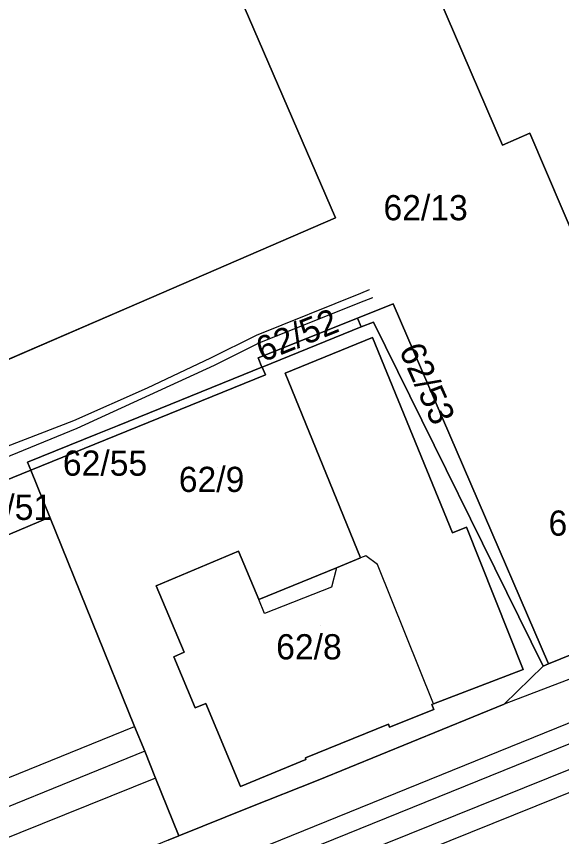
# Model space of a CAD drawing. Extents: x -264070 to -262271, y -1238894 to -1238141.
# Drawn here: x -263281.7 to -263238.5, y -1238829.8 to -1238764.7 of the extents above; entities that cross this region are included whole.
import ezdxf

# ---------------------------------------------------------------- set-up
doc = ezdxf.new("R2010")
doc.units = 0
for name, color, linetype in [('body_kn', 7, 'Continuous'), ('kladpar_druhypozemkov', 7, 'Continuous'), ('kladpar_hranice', 7, 'Continuous'), ('kladpar_parcelnecisla', 7, 'Continuous'), ('kladpar_plochy', 7, 'Continuous'), ('kladpar_sipky', 7, 'Continuous'), ('tarchy_linie', 7, 'Continuous'), ('zappar_hrandruhpozemk', 7, 'Continuous')]:
    doc.layers.add(name, color=color, linetype=linetype)

msp = doc.modelspace()

# ---------------------------------------------------------------- linework, layer by layer
at = {"layer": 'body_kn'}
for p, q in [((-263240.99, -1238773.98), (-263240.99, -1238773.98)), ((-263243.16, -1238774.92), (-263243.16, -1238774.92)), ((-263256.41, -1238780.69), (-263256.41, -1238780.69)), ((-263254.39, -1238786.67), (-263254.39, -1238786.67)), ((-263253.7, -1238786.39), (-263253.7, -1238786.39)), ((-263254.12, -1238787.28), (-263254.12, -1238787.28)), ((-263253.45, -1238787.01), (-263253.45, -1238787.01)), ((-263251.82, -1238787.52), (-263251.82, -1238787.52)), ((-263251.82, -1238787.52), (-263251.82, -1238787.52)), ((-263254.65, -1238788.65), (-263254.65, -1238788.65)), ((-263254.36, -1238789.36), (-263254.36, -1238789.36)), ((-263253.39, -1238788.97), (-263253.39, -1238788.97)), ((-263262.68, -1238790), (-263262.68, -1238790)), ((-263262.41, -1238790.6), (-263262.41, -1238790.6)), ((-263253.47, -1238790.2), (-263253.47, -1238790.2)), ((-263266.29, -1238791.81), (-263266.29, -1238791.81)), ((-263262.54, -1238791.8), (-263262.54, -1238791.8)), ((-263262.54, -1238791.8), (-263262.54, -1238791.8)), ((-263266.01, -1238792.4), (-263266.01, -1238792.4)), ((-263262.26, -1238792.56), (-263262.26, -1238792.56)), ((-263262.22, -1238792.55), (-263262.22, -1238792.55)), ((-263263.68, -1238793.14), (-263263.68, -1238793.14)), ((-263261.97, -1238793.15), (-263261.97, -1238793.15)), ((-263260.41, -1238793.04), (-263260.41, -1238793.04)), ((-263271.34, -1238794.18), (-263271.34, -1238794.18)), ((-263277.18, -1238796.79), (-263277.18, -1238796.79)), ((-263273.72, -1238797.21), (-263273.72, -1238797.21)), ((-263276.92, -1238797.4), (-263276.92, -1238797.4)), ((-263275.3, -1238797.85), (-263275.3, -1238797.85)), ((-263280.86, -1238800.1), (-263280.86, -1238800.1)), ((-263280.86, -1238800.1), (-263280.86, -1238800.1)), ((-263280.6, -1238800.73), (-263280.6, -1238800.73)), ((-263279.09, -1238804.47), (-263279.09, -1238804.47)), ((-263247.12, -1238805.71), (-263247.12, -1238805.71)), ((-263246.01, -1238805.25), (-263246.01, -1238805.25)), ((-263264.11, -1238807.16), (-263264.11, -1238807.16)), ((-263264.11, -1238807.16), (-263264.11, -1238807.16)), ((-263254, -1238807.52), (-263254, -1238807.52)), ((-263254.41, -1238807.69), (-263254.41, -1238807.69)), ((-263253.07, -1238808.23), (-263253.07, -1238808.23)), ((-263256.32, -1238808.47), (-263256.32, -1238808.47)), ((-263256.32, -1238808.47), (-263256.32, -1238808.47)), ((-263270.65, -1238809.9), (-263270.65, -1238809.9)), ((-263256.73, -1238810.02), (-263256.73, -1238810.02)), ((-263262.5, -1238811), (-263262.5, -1238811)), ((-263262.04, -1238812.11), (-263262.04, -1238812.11)), ((-263268.43, -1238815.19), (-263268.43, -1238815.19)), ((-263269.25, -1238815.54), (-263269.25, -1238815.54)), ((-263239.49, -1238816.11), (-263239.49, -1238816.11)), ((-263241.51, -1238816.55), (-263241.51, -1238816.55)), ((-263239.91, -1238816.28), (-263239.91, -1238816.28)), ((-263266.7, -1238819.26), (-263266.7, -1238819.26)), ((-263248.75, -1238819.33), (-263248.75, -1238819.33)), ((-263248.64, -1238819.28), (-263248.64, -1238819.28)), ((-263248.64, -1238819.28), (-263248.64, -1238819.28)), ((-263243.02, -1238819.3), (-263243.02, -1238819.3)), ((-263267.55, -1238819.61), (-263267.55, -1238819.61)), ((-263248.59, -1238819.72), (-263248.59, -1238819.72)), ((-263272.35, -1238821.08), (-263272.35, -1238821.08)), ((-263252.21, -1238820.9), (-263252.21, -1238820.9)), ((-263252.12, -1238821.14), (-263252.12, -1238821.14)), ((-263247.94, -1238821.31), (-263247.94, -1238821.31)), ((-263271.55, -1238823.05), (-263271.55, -1238823.05)), ((-263271.55, -1238823.05), (-263271.55, -1238823.05)), ((-263258.8, -1238823.58), (-263258.8, -1238823.58)), ((-263258.75, -1238823.71), (-263258.75, -1238823.71)), ((-263270.69, -1238825.17), (-263270.69, -1238825.17)), ((-263270.69, -1238825.17), (-263270.69, -1238825.17)), ((-263263.95, -1238825.83), (-263263.95, -1238825.83)), ((-263257.78, -1238825.34), (-263257.78, -1238825.34)), ((-263263.27, -1238827.5), (-263263.27, -1238827.5)), ((-263268.83, -1238829.75), (-263268.83, -1238829.75)), ((-263268.83, -1238829.75), (-263268.83, -1238829.75))]:
    msp.add_line(p, q, dxfattribs=at)
at = {"layer": 'kladpar_druhypozemkov'}
for p, q in [((-263248.54, -1238778.54), (-263248.54, -1238778.54)), ((-263255.09, -1238789.09), (-263255.09, -1238789.09)), ((-263251.01, -1238791.54), (-263251.01, -1238791.54)), ((-263274.39, -1238797.68), (-263274.39, -1238797.68)), ((-263265.81, -1238800.52), (-263265.81, -1238800.52)), ((-263281.73, -1238802.81), (-263281.73, -1238802.81)), ((-263257.57, -1238813.08), (-263257.57, -1238813.08))]:
    msp.add_line(p, q, dxfattribs=at)
at = {"layer": 'kladpar_hranice'}
for points in [[(-263232.66, -1238813.33), (-263239.49, -1238816.11), (-263251.82, -1238787.52), (-263254.65, -1238788.65), (-263262.54, -1238791.8), (-263262.26, -1238792.56), (-263263.68, -1238793.14), (-263273.72, -1238797.21), (-263275.3, -1238797.85), (-263280.86, -1238800.1), (-263280.6, -1238800.73), (-263285.61, -1238802.76), (-263283.97, -1238806.53), (-263288.84, -1238808.6), (-263307.79, -1238803.38), (-263325.33, -1238765.14), (-263326.85, -1238761.83), (-263330.62, -1238763.38), (-263340.45, -1238737.72), (-263335.7, -1238735.71)], [(-263225.74, -1238809.65), (-263240.99, -1238773.98), (-263243.16, -1238774.92), (-263257.16, -1238742.42), (-263270.48, -1238748.14), (-263256.41, -1238780.69), (-263285.84, -1238793.42), (-263285.27, -1238794.7), (-263285.76, -1238794.9), (-263286.32, -1238793.58), (-263299.44, -1238799.25), (-263300.44, -1238797), (-263302.01, -1238797.64), (-263323.37, -1238747.98)], [(-263257.16, -1238742.42), (-263243.16, -1238774.92), (-263240.99, -1238773.98), (-263225.74, -1238809.65)], [(-263323.37, -1238747.98), (-263302.01, -1238797.64), (-263300.44, -1238797), (-263299.44, -1238799.25), (-263286.32, -1238793.58), (-263285.76, -1238794.9), (-263285.27, -1238794.7), (-263285.84, -1238793.42), (-263256.41, -1238780.69), (-263270.48, -1238748.14)], [(-263251.82, -1238787.52), (-263239.49, -1238816.11), (-263239.91, -1238816.28), (-263253.39, -1238788.97), (-263254.36, -1238789.36), (-263254.65, -1238788.65), (-263251.82, -1238787.52)], [(-263262.54, -1238791.8), (-263254.65, -1238788.65), (-263254.36, -1238789.36), (-263262.22, -1238792.55), (-263262.26, -1238792.56), (-263262.54, -1238791.8)], [(-263262.22, -1238792.55), (-263254.36, -1238789.36), (-263253.39, -1238788.97), (-263239.91, -1238816.28), (-263243.02, -1238819.3), (-263247.94, -1238821.31), (-263257.78, -1238825.34), (-263263.27, -1238827.5), (-263268.83, -1238829.75)], [(-263264.11, -1238807.16), (-263262.5, -1238811), (-263256.32, -1238808.47), (-263254.41, -1238807.69), (-263260.41, -1238793.04), (-263253.47, -1238790.2), (-263247.12, -1238805.71), (-263246.01, -1238805.25), (-263241.51, -1238816.55), (-263248.64, -1238819.28), (-263248.75, -1238819.33), (-263248.59, -1238819.72), (-263252.12, -1238821.14), (-263252.21, -1238820.9), (-263258.8, -1238823.58), (-263258.75, -1238823.71), (-263263.95, -1238825.83), (-263266.7, -1238819.26), (-263267.55, -1238819.61), (-263269.25, -1238815.54), (-263268.43, -1238815.19), (-263270.65, -1238809.9), (-263264.11, -1238807.16)], [(-263264.11, -1238807.16), (-263270.65, -1238809.9), (-263268.43, -1238815.19), (-263269.25, -1238815.54), (-263267.55, -1238819.61), (-263266.7, -1238819.26), (-263263.95, -1238825.83), (-263258.75, -1238823.71), (-263258.8, -1238823.58), (-263252.21, -1238820.9), (-263252.12, -1238821.14), (-263248.59, -1238819.72), (-263248.75, -1238819.33), (-263248.64, -1238819.28), (-263241.51, -1238816.55), (-263246.01, -1238805.25), (-263247.12, -1238805.71), (-263253.47, -1238790.2), (-263260.41, -1238793.04), (-263254.41, -1238807.69), (-263256.32, -1238808.47), (-263262.5, -1238811), (-263264.11, -1238807.16)], [(-263280.86, -1238800.1), (-263275.3, -1238797.85), (-263273.72, -1238797.21), (-263263.68, -1238793.14), (-263262.26, -1238792.56), (-263262.22, -1238792.55), (-263261.97, -1238793.15), (-263280.6, -1238800.73), (-263280.86, -1238800.1)], [(-263268.83, -1238829.75), (-263270.69, -1238825.17), (-263271.55, -1238823.05), (-263272.35, -1238821.08), (-263279.09, -1238804.47), (-263280.6, -1238800.73), (-263261.97, -1238793.15), (-263262.22, -1238792.55)], [(-263283.97, -1238806.53), (-263285.61, -1238802.76), (-263280.6, -1238800.73), (-263279.09, -1238804.47), (-263283.97, -1238806.53)], [(-263307.79, -1238803.38), (-263288.84, -1238808.6), (-263283.97, -1238806.53), (-263279.09, -1238804.47), (-263272.35, -1238821.08), (-263271.55, -1238823.05), (-263270.69, -1238825.17), (-263268.83, -1238829.75), (-263269.7, -1238830.1), (-263290.24, -1238838.58), (-263291.81, -1238839.24), (-263301.43, -1238843.27), (-263326.09, -1238853), (-263329.03, -1238854.1), (-263346.1, -1238860.76), (-263346.53, -1238860.92), (-263347.63, -1238861.33), (-263349.05, -1238861.53), (-263351.02, -1238861.49)], [(-263269.7, -1238830.1), (-263268.83, -1238829.75), (-263263.27, -1238827.5), (-263257.78, -1238825.34), (-263247.94, -1238821.31), (-263243.02, -1238819.3), (-263239.91, -1238816.28), (-263239.49, -1238816.11), (-263232.66, -1238813.33)]]:
    msp.add_lwpolyline(points, dxfattribs=at)
at = {"layer": 'kladpar_plochy'}
for p, q in [((-263257.16, -1238742.42), (-263243.16, -1238774.92)), ((-263256.41, -1238780.69), (-263270.48, -1238748.14)), ((-263243.16, -1238774.92), (-263240.99, -1238773.98)), ((-263240.99, -1238773.98), (-263225.74, -1238809.65)), ((-263285.84, -1238793.42), (-263256.41, -1238780.69)), ((-263251.82, -1238787.52), (-263254.65, -1238788.65)), ((-263239.49, -1238816.11), (-263251.82, -1238787.52)), ((-263254.65, -1238788.65), (-263262.54, -1238791.8)), ((-263262.22, -1238792.55), (-263254.36, -1238789.36)), ((-263254.36, -1238789.36), (-263253.39, -1238788.97)), ((-263253.39, -1238788.97), (-263239.91, -1238816.28)), ((-263253.47, -1238790.2), (-263260.41, -1238793.04)), ((-263247.12, -1238805.71), (-263253.47, -1238790.2)), ((-263262.54, -1238791.8), (-263262.26, -1238792.56)), ((-263262.26, -1238792.56), (-263263.68, -1238793.14)), ((-263261.97, -1238793.15), (-263262.22, -1238792.55)), ((-263280.6, -1238800.73), (-263261.97, -1238793.15)), ((-263263.68, -1238793.14), (-263273.72, -1238797.21)), ((-263260.41, -1238793.04), (-263254.41, -1238807.69)), ((-263273.72, -1238797.21), (-263275.3, -1238797.85)), ((-263275.3, -1238797.85), (-263280.86, -1238800.1)), ((-263280.86, -1238800.1), (-263280.6, -1238800.73)), ((-263280.6, -1238800.73), (-263285.61, -1238802.76)), ((-263279.09, -1238804.47), (-263280.6, -1238800.73)), ((-263272.35, -1238821.08), (-263279.09, -1238804.47)), ((-263246.01, -1238805.25), (-263247.12, -1238805.71)), ((-263241.51, -1238816.55), (-263246.01, -1238805.25)), ((-263264.11, -1238807.16), (-263270.65, -1238809.9)), ((-263262.5, -1238811), (-263264.11, -1238807.16)), ((-263254.41, -1238807.69), (-263256.32, -1238808.47)), ((-263256.32, -1238808.47), (-263262.5, -1238811)), ((-263270.65, -1238809.9), (-263268.43, -1238815.19)), ((-263232.66, -1238813.33), (-263239.49, -1238816.11)), ((-263268.43, -1238815.19), (-263269.25, -1238815.54)), ((-263269.25, -1238815.54), (-263267.55, -1238819.61)), ((-263248.64, -1238819.28), (-263241.51, -1238816.55)), ((-263239.91, -1238816.28), (-263243.02, -1238819.3)), ((-263267.55, -1238819.61), (-263266.7, -1238819.26)), ((-263266.7, -1238819.26), (-263263.95, -1238825.83)), ((-263248.75, -1238819.33), (-263248.64, -1238819.28)), ((-263248.59, -1238819.72), (-263248.75, -1238819.33)), ((-263243.02, -1238819.3), (-263247.94, -1238821.31)), ((-263252.12, -1238821.14), (-263248.59, -1238819.72)), ((-263271.55, -1238823.05), (-263272.35, -1238821.08)), ((-263258.8, -1238823.58), (-263252.21, -1238820.9)), ((-263247.94, -1238821.31), (-263257.78, -1238825.34)), ((-263252.21, -1238820.9), (-263252.12, -1238821.14)), ((-263270.69, -1238825.17), (-263271.55, -1238823.05)), ((-263263.95, -1238825.83), (-263258.75, -1238823.71)), ((-263258.75, -1238823.71), (-263258.8, -1238823.58)), ((-263268.83, -1238829.75), (-263270.69, -1238825.17)), ((-263257.78, -1238825.34), (-263263.27, -1238827.5)), ((-263263.27, -1238827.5), (-263268.83, -1238829.75))]:
    msp.add_line(p, q, dxfattribs=at)
for points in [[(-263225.74, -1238809.65), (-263240.99, -1238773.98), (-263243.16, -1238774.92), (-263257.16, -1238742.42), (-263270.48, -1238748.14), (-263256.41, -1238780.69), (-263285.84, -1238793.42), (-263285.27, -1238794.7), (-263285.76, -1238794.9), (-263286.32, -1238793.58), (-263299.44, -1238799.25), (-263300.44, -1238797), (-263302.01, -1238797.64), (-263323.37, -1238747.98), (-263304.33, -1238739.79), (-263300.15, -1238737.99), (-263224.32, -1238705.38)], [(-263326.85, -1238761.83), (-263325.33, -1238765.14), (-263307.79, -1238803.38), (-263288.84, -1238808.6), (-263283.97, -1238806.53), (-263279.09, -1238804.47), (-263272.35, -1238821.08), (-263271.55, -1238823.05), (-263270.69, -1238825.17), (-263268.83, -1238829.75), (-263269.7, -1238830.1), (-263290.24, -1238838.58), (-263291.81, -1238839.24), (-263301.43, -1238843.27), (-263326.09, -1238853), (-263329.03, -1238854.1), (-263346.1, -1238860.76), (-263346.53, -1238860.92), (-263347.63, -1238861.33), (-263349.05, -1238861.53), (-263351.02, -1238861.49)], [(-263269.7, -1238830.1), (-263268.83, -1238829.75), (-263263.27, -1238827.5), (-263257.78, -1238825.34), (-263247.94, -1238821.31), (-263243.02, -1238819.3), (-263239.91, -1238816.28), (-263239.49, -1238816.11), (-263232.66, -1238813.33)]]:
    msp.add_lwpolyline(points, dxfattribs=at)
for points in [[(-263251.82, -1238787.52), (-263239.49, -1238816.11), (-263239.91, -1238816.28), (-263253.39, -1238788.97), (-263254.36, -1238789.36), (-263254.65, -1238788.65)], [(-263262.54, -1238791.8), (-263254.65, -1238788.65), (-263254.36, -1238789.36), (-263262.22, -1238792.55), (-263262.26, -1238792.56)], [(-263264.11, -1238807.16), (-263262.5, -1238811), (-263256.32, -1238808.47), (-263254.41, -1238807.69), (-263260.41, -1238793.04), (-263253.47, -1238790.2), (-263247.12, -1238805.71), (-263246.01, -1238805.25), (-263241.51, -1238816.55), (-263248.64, -1238819.28), (-263248.75, -1238819.33), (-263248.59, -1238819.72), (-263252.12, -1238821.14), (-263252.21, -1238820.9), (-263258.8, -1238823.58), (-263258.75, -1238823.71), (-263263.95, -1238825.83), (-263266.7, -1238819.26), (-263267.55, -1238819.61), (-263269.25, -1238815.54), (-263268.43, -1238815.19), (-263270.65, -1238809.9)], [(-263280.86, -1238800.1), (-263275.3, -1238797.85), (-263273.72, -1238797.21), (-263263.68, -1238793.14), (-263262.26, -1238792.56), (-263262.22, -1238792.55), (-263261.97, -1238793.15), (-263280.6, -1238800.73)], [(-263283.97, -1238806.53), (-263285.61, -1238802.76), (-263280.6, -1238800.73), (-263279.09, -1238804.47)]]:
    msp.add_lwpolyline(points, close=True, dxfattribs=at)
at = {"layer": 'kladpar_sipky'}
msp.add_line((-263276.49, -1238798.7), (-263276.49, -1238798.7), dxfattribs=at)
at = {"layer": 'tarchy_linie'}
for points in [[(-263322.58, -1238764.02), (-263320.95, -1238766.94), (-263317.32, -1238775.43), (-263314.8, -1238781.18), (-263312.02, -1238788.01), (-263309.23, -1238794.54), (-263307.67, -1238799.92), (-263307.29, -1238800.99), (-263306.97, -1238801.47), (-263306.21, -1238801.84), (-263299.97, -1238803.44), (-263296.54, -1238803.69), (-263292.28, -1238802.79), (-263288.03, -1238801.26), (-263283.93, -1238799.39), (-263282.52, -1238798.85), (-263277.18, -1238796.79), (-263271.34, -1238794.18), (-263266.29, -1238791.81), (-263262.68, -1238790), (-263254.39, -1238786.67), (-263253.7, -1238786.39)], [(-263323.2, -1238764.27), (-263321.55, -1238767.23), (-263317.93, -1238775.69), (-263312.64, -1238788.26), (-263310.64, -1238793.19), (-263309.85, -1238794.78), (-263308.3, -1238800.12), (-263307.89, -1238801.29), (-263307.42, -1238801.99), (-263306.44, -1238802.46), (-263300.08, -1238804.09), (-263296.5, -1238804.35), (-263292.1, -1238803.43), (-263287.78, -1238801.87), (-263282.2, -1238799.57), (-263276.92, -1238797.4), (-263266.01, -1238792.4), (-263262.41, -1238790.6), (-263254.12, -1238787.28), (-263253.45, -1238787.01)], [(-263343.87, -1238863.25), (-263304.14, -1238847.91), (-263264.41, -1238831.55), (-263227.03, -1238816.4), (-263194.96, -1238803.36), (-263162.59, -1238790.59), (-263102.22, -1238766.84), (-263102.2, -1238766.93), (-263101.91, -1238768.39), (-263101.76, -1238769.18), (-263101.42, -1238770.88), (-263131.03, -1238783.02), (-263184.17, -1238804.65), (-263237.08, -1238826.02), (-263290.22, -1238847.43), (-263337.49, -1238867.45), (-263338.7, -1238864.58), (-263341.67, -1238865.72), (-263342.77, -1238864.49), (-263343.87, -1238863.25)], [(-263101.91, -1238768.39), (-263162.02, -1238792.03), (-263194.38, -1238804.8), (-263226.45, -1238817.84), (-263263.82, -1238832.98), (-263303.57, -1238849.35), (-263342.77, -1238864.49)], [(-263336.77, -1238865.3), (-263290.87, -1238845.86), (-263237.72, -1238824.44), (-263184.81, -1238803.07), (-263131.67, -1238781.45), (-263101.76, -1238769.18)]]:
    msp.add_lwpolyline(points, dxfattribs=at)
at = {"layer": 'zappar_hrandruhpozemk'}
for p, q in [((-263248.64, -1238819.28), (-263253.07, -1238808.23)), ((-263256.32, -1238808.47), (-263256.73, -1238810.02)), ((-263256.73, -1238810.02), (-263262.04, -1238812.11)), ((-263262.04, -1238812.11), (-263262.5, -1238811)), ((-263296.72, -1238830.94), (-263272.35, -1238821.08)), ((-263271.55, -1238823.05), (-263297.16, -1238833.47)), ((-263270.69, -1238825.17), (-263293.61, -1238834.42))]:
    msp.add_line(p, q, dxfattribs=at)
for points in [[(-263204.14, -1238803.84), (-263223.67, -1238811.91), (-263243.02, -1238819.3)], [(-263253.07, -1238808.23), (-263254, -1238807.52), (-263254.41, -1238807.69)]]:
    msp.add_lwpolyline(points, dxfattribs=at)

# ---------------------------------------------------------------- texts
at = {"layer": 'kladpar_parcelnecisla'}
for s, p in [('62/13', (-263252.599, -1238780.89)), ('62/55', (-263278.046, -1238801.17)), ('62/9', (-263268.845, -1238802.46)), ('62/51', (-263285.591, -1238804.68)), ('62/56', (-263239.501, -1238805.93)), ('62/8', (-263261.118, -1238815.75))]:
    msp.add_text(s, height=2, dxfattribs=at).set_placement(p)
for s, rotation, p in [('62/52', 22, (-263262.192, -1238792.186)), ('62/53', 294, (-263251.396, -1238791.184))]:
    msp.add_text(s, height=2, rotation=rotation, dxfattribs=at).set_placement(p)

doc.saveas('drawing.dxf')
